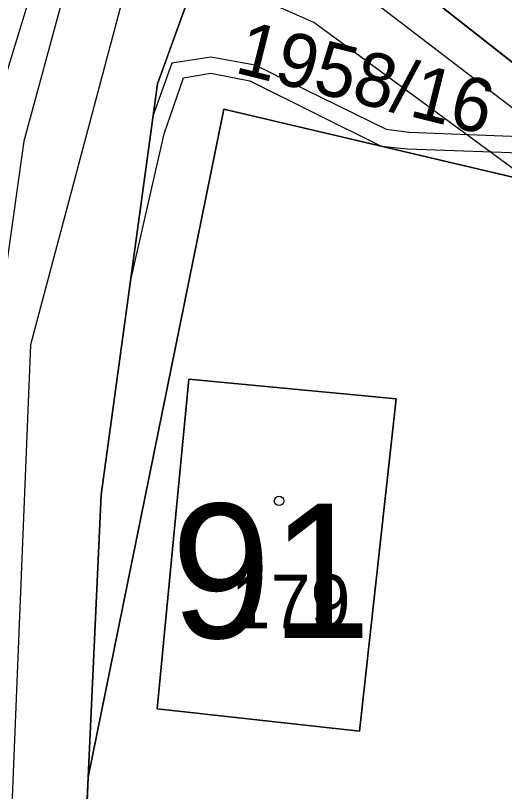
# Model space of a CAD drawing. Extents: x -706130 to -698555, y -971544 to -967260.
# Drawn here: x -704371.94 to -704353.74, y -970311.14 to -970282.24 of the extents above; entities that cross this region are included whole.
import ezdxf

# ---------------------------------------------------------------- set-up
doc = ezdxf.new("R2010")
doc.units = 0
for name, color, linetype in [('BPEJ I-II trida ochrany S', 7, 'Continuous'), ('Docházková izochrona - BUS S', 7, 'Continuous'), ('Docházková izochrona - VLAK N', 7, 'Continuous'), ('Kanalizace_stoka bez rozlišení N', 7, 'Continuous'), ('KN_Budovy', 7, 'Continuous'), ('KN_Budovy_cisla_domovni', 7, 'Continuous'), ('KN_Hranice_parcel', 7, 'Continuous'), ('KN_Parcelni cisla', 7, 'Continuous'), ('KN_Polygon parcely', 7, 'Continuous'), ('KN_POZEMKY_13_ZASTAVENA PLOCHA', 7, 'Continuous'), ('KN_POZEMKY_14_OSTATNI PLOCHA', 7, 'Continuous'), ('KN_POZEMKY_5_ZAHRADA', 7, 'Continuous'), ('KN_VYUZITI_16_ostatni plocha_silnice', 7, 'Continuous'), ('KN_VYUZITI_17_ostatni plocha_ostatni komunikace', 7, 'Continuous'), ('KN_Věcná břemena k části', 7, 'Continuous'), ('KN_Značky budov', 7, 'Continuous'), ('Komunikace III třídy osy S', 7, 'Continuous'), ('Plochy doprava silniční - silnice III třídy S', 7, 'Continuous'), ('Plochy smíšené obytné venkovské S', 7, 'Continuous'), ('Plochy verejnych prostranstvi - komunikace ostatni S', 7, 'Continuous'), ('Regulační bloky zastavěné S', 7, 'Continuous'), ('Trasy cykloturistické N', 7, 'Continuous'), ('Vodovodní řady - rozváděcí S', 7, 'Continuous')]:
    doc.layers.add(name, color=color, linetype=linetype)

msp = doc.modelspace()

# ---------------------------------------------------------------- linework, layer by layer
at = {"layer": 'BPEJ I-II trida ochrany S'}
for p, q in [((-704360.67, -970278.29), (-704351.62, -970285.42)), ((-704364.18, -970285.73), (-704369.23, -970310.61)), ((-704352.9, -970288.39), (-704364.18, -970285.73)), ((-704366.66, -970308.07), (-704365.48, -970295.78)), ((-704365.48, -970295.78), (-704357.77, -970296.52)), ((-704357.77, -970296.52), (-704359.13, -970308.9)), ((-704359.13, -970308.9), (-704366.66, -970308.07)), ((-704369.23, -970310.61), (-704369.52, -970316.88))]:
    msp.add_line(p, q, dxfattribs=at)
at = {"layer": 'Docházková izochrona - BUS S'}
msp.add_arc((-704361.829, -969946.93), 400, 155.51821, 17.33949, dxfattribs=at)
at = {"layer": 'Docházková izochrona - VLAK N'}
msp.add_circle((-704165.451, -969778.767), 800, dxfattribs=at)
at = {"layer": 'Kanalizace_stoka bez rozlišení N'}
for points in [[(-704315.708, -970108.899), (-704316.113, -970109.917), (-704324.867, -970134.026), (-704326.632, -970179.784), (-704337.75, -970213.085), (-704365.425, -970272.107), (-704371.374, -970294.506), (-704373.709, -970351.804), (-704376.113, -970385.719), (-704398.194, -970423.758)], [(-704365.425, -970272.107), (-704361.93, -970279.157), (-704351.294, -970287.322), (-704333.664, -970307.736), (-704327.981, -970313.277), (-704302.192, -970326.4), (-704254.693, -970332.232)]]:
    msp.add_lwpolyline(points, dxfattribs=at)
at = {"layer": 'KN_Budovy'}
msp.add_lwpolyline([(-704357.77, -970296.52), (-704365.48, -970295.78), (-704366.66, -970308.07), (-704359.13, -970308.9)], close=True, dxfattribs=at)
at = {"layer": 'KN_Hranice_parcel'}
msp.add_line((-704369.23, -970310.61), (-704369.52, -970316.88), dxfattribs=at)
for points in [[(-704350.46, -970248.43), (-704361.08, -970269.38), (-704366.65, -970284.79), (-704368.75, -970300.09), (-704369.23, -970310.61)], [(-704348.38, -970249.44), (-704352.3, -970258.94), (-704360.67, -970278.29), (-704351.62, -970285.42)], [(-704352.9, -970288.39), (-704364.18, -970285.73), (-704369.23, -970310.61)], [(-704357.77, -970296.52), (-704365.48, -970295.78), (-704366.66, -970308.07), (-704359.13, -970308.9), (-704357.77, -970296.52)]]:
    msp.add_lwpolyline(points, dxfattribs=at)
at = {"layer": 'KN_Polygon parcely'}
for points in [[(-704361.08, -970269.38), (-704366.65, -970284.79), (-704368.75, -970300.09), (-704369.23, -970310.61), (-704364.18, -970285.73), (-704352.9, -970288.39), (-704351.62, -970285.42), (-704360.67, -970278.29), (-704352.3, -970258.94), (-704348.38, -970249.44), (-704350.46, -970248.43)], [(-704352.3, -970258.94), (-704360.67, -970278.29), (-704351.62, -970285.42), (-704346.87, -970276.54), (-704336.11, -970255.37), (-704348.38, -970249.44)], [(-704346.4, -970315.76), (-704343.24, -970301.83), (-704353.23, -970289.55), (-704352.9, -970288.39), (-704364.18, -970285.73), (-704369.23, -970310.61), (-704369.52, -970316.88), (-704353.87, -970316.12)], [(-704357.77, -970296.52), (-704359.13, -970308.9), (-704366.66, -970308.07), (-704365.48, -970295.78)], [(-704357.77, -970296.52), (-704365.48, -970295.78), (-704366.66, -970308.07), (-704359.13, -970308.9)]]:
    msp.add_lwpolyline(points, close=True, dxfattribs=at)
msp.add_lwpolyline([(-704375.62, -970282.06), (-704376.41, -970288.62), (-704377.45, -970297.32), (-704377.78, -970300.1), (-704380.01, -970350.84), (-704381.19, -970377.72), (-704372.65, -970386.41), (-704371.76, -970369.3), (-704370.91, -970352.79), (-704370.59, -970346.53), (-704370.18, -970335.17), (-704369.52, -970316.88), (-704369.23, -970310.61), (-704368.75, -970300.09), (-704366.65, -970284.79), (-704361.08, -970269.38)], dxfattribs=at)
at = {"layer": 'KN_POZEMKY_13_ZASTAVENA PLOCHA'}
for p, q in [((-704366.66, -970308.07), (-704365.48, -970295.78)), ((-704365.48, -970295.78), (-704357.77, -970296.52)), ((-704357.77, -970296.52), (-704359.13, -970308.9)), ((-704359.13, -970308.9), (-704366.66, -970308.07))]:
    msp.add_line(p, q, dxfattribs=at)
at = {"layer": 'KN_POZEMKY_14_OSTATNI PLOCHA'}
for p, q in [((-704366.65, -970284.79), (-704361.08, -970269.38)), ((-704361.08, -970269.38), (-704366.65, -970284.79)), ((-704360.67, -970278.29), (-704351.62, -970285.42)), ((-704368.75, -970300.09), (-704366.65, -970284.79)), ((-704366.65, -970284.79), (-704368.75, -970300.09)), ((-704364.18, -970285.73), (-704369.23, -970310.61)), ((-704352.9, -970288.39), (-704364.18, -970285.73)), ((-704369.23, -970310.61), (-704368.75, -970300.09)), ((-704368.75, -970300.09), (-704369.23, -970310.61)), ((-704369.23, -970310.61), (-704369.52, -970316.88))]:
    msp.add_line(p, q, dxfattribs=at)
at = {"layer": 'KN_POZEMKY_5_ZAHRADA'}
for p, q in [((-704351.62, -970285.42), (-704360.67, -970278.29)), ((-704369.23, -970310.61), (-704364.18, -970285.73)), ((-704364.18, -970285.73), (-704352.9, -970288.39)), ((-704365.48, -970295.78), (-704366.66, -970308.07)), ((-704357.77, -970296.52), (-704365.48, -970295.78)), ((-704359.13, -970308.9), (-704357.77, -970296.52)), ((-704366.66, -970308.07), (-704359.13, -970308.9)), ((-704369.52, -970316.88), (-704369.23, -970310.61))]:
    msp.add_line(p, q, dxfattribs=at)
at = {"layer": 'KN_VYUZITI_16_ostatni plocha_silnice'}
for p, q in [((-704361.08, -970269.38), (-704366.65, -970284.79)), ((-704366.65, -970284.79), (-704368.75, -970300.09)), ((-704368.75, -970300.09), (-704369.23, -970310.61)), ((-704369.23, -970310.61), (-704369.52, -970316.88))]:
    msp.add_line(p, q, dxfattribs=at)
at = {"layer": 'KN_VYUZITI_17_ostatni plocha_ostatni komunikace'}
for p, q in [((-704366.65, -970284.79), (-704361.08, -970269.38)), ((-704360.67, -970278.29), (-704351.62, -970285.42)), ((-704368.75, -970300.09), (-704366.65, -970284.79)), ((-704364.18, -970285.73), (-704369.23, -970310.61)), ((-704352.9, -970288.39), (-704364.18, -970285.73)), ((-704369.23, -970310.61), (-704368.75, -970300.09))]:
    msp.add_line(p, q, dxfattribs=at)
at = {"layer": 'KN_Věcná břemena k části'}
msp.add_lwpolyline([(-704352.21, -970286.8), (-704357.29, -970286.6), (-704358.13, -970286.49), (-704363.01, -970284.09), (-704364.67, -970283.79), (-704366.12, -970284.02), (-704366.82, -970285.99), (-704367.67, -970292.2), (-704366.4, -970286.65), (-704365.68, -970284.56), (-704364.67, -970284.39), (-704363.21, -970284.67), (-704358.32, -970287.11), (-704357.35, -970287.2), (-704352.47, -970287.38)], dxfattribs=at)
at = {"layer": 'KN_Značky budov'}
msp.add_circle((-704362.127, -970300.319), 0.175, dxfattribs=at)
at = {"layer": 'Komunikace III třídy osy S'}
msp.add_lwpolyline([(-704330.93, -970188.51), (-704335.437, -970204.681), (-704336.48, -970208.22), (-704338.18, -970213.14), (-704340.791, -970218.395), (-704362.238, -970261.156), (-704368.668, -970276.027), (-704371.631, -970286.925), (-704374.154, -970304.881), (-704375.815, -970349.829), (-704377.52, -970379.09), (-704378.33, -970382.9), (-704379.81, -970387.16), (-704381.8, -970391.97), (-704383.72, -970396.25), (-704386.32, -970401.18), (-704392.36, -970410.73), (-704399.98, -970422.96)], dxfattribs=at)
at = {"layer": 'Plochy doprava silniční - silnice III třídy S'}
for p, q in [((-704366.65, -970284.79), (-704361.08, -970269.38)), ((-704368.75, -970300.09), (-704366.65, -970284.79)), ((-704369.23, -970310.61), (-704368.75, -970300.09)), ((-704369.52, -970316.88), (-704369.23, -970310.61))]:
    msp.add_line(p, q, dxfattribs=at)
at = {"layer": 'Plochy smíšené obytné venkovské S'}
for p, q in [((-704360.67, -970278.29), (-704351.62, -970285.42)), ((-704369.23, -970310.61), (-704369.52, -970316.88))]:
    msp.add_line(p, q, dxfattribs=at)
msp.add_lwpolyline([(-704352.9, -970288.39), (-704364.18, -970285.73), (-704369.23, -970310.61)], dxfattribs=at)
at = {"layer": 'Plochy verejnych prostranstvi - komunikace ostatni S'}
for p, q in [((-704363.462, -970275.969), (-704366.65, -970284.79)), ((-704351.62, -970285.42), (-704360.67, -970278.29)), ((-704366.65, -970284.79), (-704368.75, -970300.09)), ((-704369.23, -970310.61), (-704364.18, -970285.73)), ((-704364.18, -970285.73), (-704352.9, -970288.39)), ((-704368.75, -970300.09), (-704369.23, -970310.61))]:
    msp.add_line(p, q, dxfattribs=at)
at = {"layer": 'Regulační bloky zastavěné S'}
for p, q in [((-704366.65, -970284.79), (-704361.08, -970269.38)), ((-704363.462, -970275.969), (-704366.65, -970284.79)), ((-704360.67, -970278.29), (-704351.62, -970285.42)), ((-704351.62, -970285.42), (-704360.67, -970278.29)), ((-704368.75, -970300.09), (-704366.65, -970284.79)), ((-704366.65, -970284.79), (-704368.75, -970300.09)), ((-704369.23, -970310.61), (-704364.18, -970285.73)), ((-704364.18, -970285.73), (-704352.9, -970288.39)), ((-704369.23, -970310.61), (-704368.75, -970300.09)), ((-704368.75, -970300.09), (-704369.23, -970310.61)), ((-704369.23, -970310.61), (-704369.52, -970316.88)), ((-704369.52, -970316.88), (-704369.23, -970310.61))]:
    msp.add_line(p, q, dxfattribs=at)
msp.add_lwpolyline([(-704352.9, -970288.39), (-704364.18, -970285.73), (-704369.23, -970310.61)], dxfattribs=at)
at = {"layer": 'Trasy cykloturistické N'}
msp.add_lwpolyline([(-704397.28, -970427.29), (-704386.46, -970409.76), (-704381.94, -970403.15), (-704375.12, -970393.19), (-704372.65, -970386.41), (-704370.59, -970346.53), (-704369.52, -970316.88), (-704368.75, -970300.09), (-704366.65, -970284.79), (-704361.08, -970269.38), (-704350.46, -970248.43), (-704337.45, -970223.6), (-704330.57, -970211.6), (-704328.2, -970197.68), (-704324.27, -970184.8)], dxfattribs=at)
at = {"layer": 'Vodovodní řady - rozváděcí S'}
for points in [[(-704404.59, -970428.41), (-704404.4, -970428.06), (-704389.04, -970403.19), (-704382.84, -970391.74), (-704379.76, -970383.48), (-704377.93, -970375.71), (-704377.64, -970372.75), (-704377.15, -970365.02), (-704376.91, -970343.31), (-704376.47, -970324.43), (-704376.46, -970319.47), (-704375.71, -970303.28), (-704375.47, -970302.37), (-704374.67, -970295.69), (-704373.36, -970287.93), (-704370.399, -970278.264)], [(-704066.07, -970359.909), (-704122.844, -970354.44), (-704176.342, -970341.902), (-704264.987, -970332.825), (-704265.675, -970332.748), (-704302.701, -970328.63), (-704329.849, -970314.291), (-704352.898, -970288.323), (-704360.831, -970282.5), (-704370.399, -970278.264)]]:
    msp.add_lwpolyline(points, dxfattribs=at)

# ---------------------------------------------------------------- texts
at = {"layer": 'KN_Budovy_cisla_domovni'}
msp.add_text('91', height=5, dxfattribs=at).set_placement((-704366.143, -970305.429))
at = {"layer": 'KN_Parcelni cisla'}
msp.add_text('1958/16', height=2, rotation=346, dxfattribs=at).set_placement((-704363.825, -970284.354))
msp.add_text('179', height=2, dxfattribs=at).set_placement((-704363.93, -970305.07))

doc.saveas('drawing.dxf')
